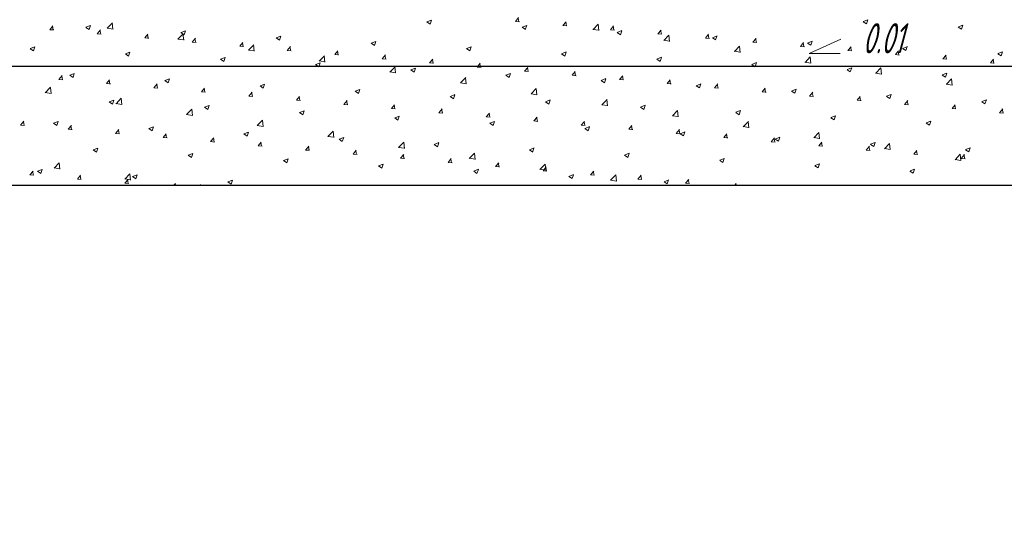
# Model space of a CAD drawing. Header units: millimetres. Extents: x 196 to 2027204, y -221452 to 153872.
# Tile 354 of 381: x 1223330 to 1225218, y -199682 to -198706. Entities that reach past the tile are written whole.
import ezdxf

# ---------------------------------------------------------------- set-up
doc = ezdxf.new("R2010")
doc.units = ezdxf.units.MM
for name, color, linetype, lineweight in [('.', 7, 'Continuous', 15), ('ТМ-размеры', 25, 'Continuous', 20), ('электрика', 1, 'Continuous', 140)]:
    doc.layers.add(name, color=color, linetype=linetype, lineweight=lineweight)
doc.styles.add('Times New Roman', font='times.ttf')
doc.styles.add('Новый 050', font='romans.shx', dxfattribs={"width": 0.7, "oblique": 15, "height": 50})

msp = doc.modelspace()

# ---------------------------------------------------------------- linework, layer by layer
at = {"layer": '.', "color": 252, "linetype": 'Continuous', "lineweight": 20, "ltscale": 0.3, "true_color": 0x8c8c8c}
for p, q in [((1224280.6, -198709.2), (1224286.7, -198701.9)), ((1224287.3, -198710.1), (1224285.9, -198702.1)), ((1223387.3, -198725.1), (1223393.4, -198717.8)), ((1223394, -198725.9), (1223392.6, -198717.9)), ((1223456.5, -198720.5), (1223465.4, -198717)), ((1223456.5, -198720.6), (1223462.8, -198724.9)), ((1223462.8, -198724.9), (1223465.3, -198717.2)), ((1223497.4, -198722), (1223508.7, -198723.8)), ((1223497.5, -198722.3), (1223507.4, -198712)), ((1223508.6, -198724.1), (1223507.2, -198712.1)), ((1224110.7, -198710.2), (1224117, -198714.4)), ((1224110.8, -198710), (1224119.7, -198706.6)), ((1224117, -198714.4), (1224119.6, -198706.7)), ((1224280.6, -198709.2), (1224288.2, -198709.9)), ((1224293.2, -198720.3), (1224299.6, -198724.6)), ((1224293.3, -198720.2), (1224302.2, -198716.8)), ((1224299.5, -198724.6), (1224302.1, -198716.9)), ((1224371.7, -198717.2), (1224377.8, -198709.9)), ((1224371.7, -198717.2), (1224379.3, -198717.9)), ((1224378.4, -198718), (1224376.9, -198710.1)), ((1224429.5, -198724.8), (1224439.3, -198714.4)), ((1224440.6, -198726.5), (1224439.2, -198714.5)), ((1224462.8, -198725.2), (1224468.9, -198717.9)), ((1224469.5, -198726), (1224468, -198718)), ((1224947.5, -198709.9), (1224953.8, -198714.1)), ((1224947.6, -198709.7), (1224956.5, -198706.3)), ((1224953.8, -198714.1), (1224956.4, -198706.5)), ((1225130, -198720.1), (1225136.3, -198724.3)), ((1225130.1, -198719.9), (1225139, -198716.5)), ((1225136.3, -198724.3), (1225138.9, -198716.6)), ((1223387.3, -198725.1), (1223394.9, -198725.7)), ((1223478.4, -198733), (1223484.5, -198725.7)), ((1223478.4, -198733.1), (1223486, -198733.7)), ((1223485.1, -198733.9), (1223483.6, -198725.9)), ((1223569.5, -198741), (1223575.6, -198733.7)), ((1223569.5, -198741), (1223577.1, -198741.7)), ((1223576.2, -198741.8), (1223574.7, -198733.9)), ((1223633.1, -198743.4), (1223642.9, -198733.1)), ((1223639, -198730.8), (1223645.3, -198735)), ((1223639.1, -198730.6), (1223647.9, -198727.2)), ((1223644.2, -198745.1), (1223642.8, -198733.1)), ((1223645.3, -198735), (1223647.9, -198727.4)), ((1223660.6, -198749), (1223666.7, -198741.7)), ((1223667.3, -198749.8), (1223665.8, -198741.9)), ((1223821.5, -198741), (1223827.8, -198745.2)), ((1223821.6, -198740.8), (1223830.5, -198737.4)), ((1223827.8, -198745.2), (1223830.4, -198737.5)), ((1224429.3, -198724.5), (1224440.6, -198726.2)), ((1224462.8, -198725.2), (1224470.4, -198725.9)), ((1224475.8, -198730.3), (1224484.7, -198726.9)), ((1224475.8, -198730.5), (1224482.1, -198734.8)), ((1224482.1, -198734.8), (1224484.6, -198727.1)), ((1224553.9, -198733.1), (1224560, -198725.8)), ((1224553.9, -198733.2), (1224561.5, -198733.8)), ((1224560.6, -198734), (1224559.1, -198726)), ((1224565, -198745.8), (1224574.9, -198735.5)), ((1224576.1, -198747.6), (1224574.7, -198735.5)), ((1224645, -198741.1), (1224651.1, -198733.8)), ((1224645, -198741.1), (1224652.5, -198741.8)), ((1224651.7, -198741.9), (1224650.2, -198734)), ((1224658.3, -198740.5), (1224667.2, -198737.1)), ((1224658.3, -198740.7), (1224664.6, -198744.9)), ((1224664.6, -198744.9), (1224667.1, -198737.3)), ((1224736.1, -198749.1), (1224742.2, -198741.8)), ((1223349.8, -198761.4), (1223358.7, -198758)), ((1223356.1, -198765.8), (1223358.6, -198758.2)), ((1223632.9, -198743.1), (1223644.2, -198744.8)), ((1223660.6, -198749), (1223668.2, -198749.7)), ((1223751.7, -198756.9), (1223757.8, -198749.6)), ((1223751.7, -198757), (1223759.2, -198757.6)), ((1223758.4, -198757.8), (1223756.9, -198749.8)), ((1223768.6, -198764.4), (1223778.5, -198754.1)), ((1223779.7, -198766.2), (1223778.3, -198754.1)), ((1223842.7, -198764.9), (1223848.9, -198757.6)), ((1223849.5, -198765.8), (1223848, -198757.8)), ((1224004, -198751.1), (1224010.3, -198755.4)), ((1224004.1, -198751), (1224013, -198747.6)), ((1224010.3, -198755.4), (1224012.9, -198747.7)), ((1224186.6, -198761.1), (1224195.5, -198757.7)), ((1224192.8, -198765.5), (1224195.4, -198757.9)), ((1224564.9, -198745.5), (1224576.1, -198747.2)), ((1224700.5, -198766.8), (1224710.4, -198756.5)), ((1224711.6, -198768.6), (1224710.2, -198756.5)), ((1224736, -198749.1), (1224743.6, -198749.8)), ((1224742.8, -198749.9), (1224741.3, -198742)), ((1224827.1, -198757.1), (1224833.3, -198749.8)), ((1224827.1, -198757.1), (1224834.7, -198757.7)), ((1224833.9, -198757.9), (1224832.4, -198749.9)), ((1224840.8, -198750.8), (1224847.1, -198755.1)), ((1224840.9, -198750.7), (1224849.7, -198747.3)), ((1224847.1, -198755.1), (1224849.7, -198747.4)), ((1224918.2, -198765), (1224924.4, -198757.7)), ((1224925, -198765.9), (1224923.5, -198757.9)), ((1225023.4, -198760.9), (1225032.3, -198757.4)), ((1225029.6, -198765.3), (1225032.2, -198757.6)), ((1223349.8, -198761.6), (1223356.1, -198765.8)), ((1223532.3, -198771.6), (1223541.2, -198768.2)), ((1223532.3, -198771.7), (1223538.6, -198776)), ((1223538.6, -198776), (1223541.2, -198768.3)), ((1223714.9, -198781.8), (1223723.8, -198778.3)), ((1223721.1, -198786.2), (1223723.7, -198778.5)), ((1223768.5, -198764.1), (1223779.7, -198765.8)), ((1223842.7, -198764.9), (1223850.3, -198765.6)), ((1223904.1, -198785.4), (1223914, -198775.1)), ((1223915.2, -198787.2), (1223913.8, -198775.1)), ((1223933.8, -198772.9), (1223940, -198765.6)), ((1223933.8, -198772.9), (1223941.4, -198773.6)), ((1223940.6, -198773.7), (1223939.1, -198765.8)), ((1224024.9, -198780.9), (1224031.1, -198773.6)), ((1224031.7, -198781.7), (1224030.2, -198773.7)), ((1224186.5, -198761.3), (1224192.8, -198765.6)), ((1224369, -198771.5), (1224375.4, -198775.7)), ((1224369.1, -198771.3), (1224378, -198767.9)), ((1224375.4, -198775.7), (1224377.9, -198768)), ((1224551.6, -198781.5), (1224560.5, -198778.1)), ((1224557.9, -198785.9), (1224560.4, -198778.2)), ((1224700.4, -198766.5), (1224711.7, -198768.2)), ((1224836.1, -198787.8), (1224846, -198777.5)), ((1224847.2, -198789.6), (1224845.8, -198777.5)), ((1224918.2, -198765), (1224925.8, -198765.7)), ((1225009.3, -198773), (1225015.4, -198765.7)), ((1225009.3, -198773), (1225016.9, -198773.7)), ((1225016.1, -198773.8), (1225014.6, -198765.9)), ((1225023.3, -198761), (1225029.6, -198765.3)), ((1225100.4, -198781), (1225106.5, -198773.7)), ((1225107.1, -198781.8), (1225105.7, -198773.8)), ((1225205.8, -198771.2), (1225212.1, -198775.4)), ((1225205.9, -198771), (1225214.8, -198767.6)), ((1225212.1, -198775.4), (1225214.7, -198767.8)), ((1223714.8, -198781.9), (1223721.1, -198786.2)), ((1223897.3, -198792.1), (1223903.6, -198796.3)), ((1223897.4, -198791.9), (1223906.3, -198788.5)), ((1223903.6, -198796.3), (1223906.2, -198788.7)), ((1223904, -198785.1), (1223915.3, -198786.9)), ((1224024.9, -198780.9), (1224032.5, -198781.5)), ((1224039.7, -198806.4), (1224049.6, -198796.1)), ((1224050.8, -198808.2), (1224049.4, -198796.1)), ((1224116, -198788.8), (1224122.1, -198781.5)), ((1224116, -198788.8), (1224123.6, -198789.5)), ((1224122.8, -198789.7), (1224121.3, -198781.7)), ((1224207.1, -198796.8), (1224213.2, -198789.5)), ((1224207.1, -198796.8), (1224214.7, -198797.5)), ((1224213.8, -198797.6), (1224212.4, -198789.7)), ((1224298.2, -198804.8), (1224304.3, -198797.5)), ((1224304.9, -198805.6), (1224303.5, -198797.6)), ((1224551.6, -198781.6), (1224557.9, -198785.9)), ((1224734.1, -198791.7), (1224743, -198788.2)), ((1224734.1, -198791.8), (1224740.4, -198796.1)), ((1224740.4, -198796.1), (1224743, -198788.4)), ((1224835.9, -198787.5), (1224847.2, -198789.3)), ((1224916.7, -198801.8), (1224925.6, -198798.4)), ((1224922.9, -198806.2), (1224925.5, -198798.6)), ((1224971.6, -198808.8), (1224981.5, -198798.5)), ((1224982.7, -198810.6), (1224981.3, -198798.6)), ((1225100.4, -198781), (1225108, -198781.6)), ((1225191.5, -198788.9), (1225197.6, -198781.6)), ((1225191.5, -198788.9), (1225199.1, -198789.6)), ((1225198.2, -198789.8), (1225196.8, -198781.8)), ((1223404.9, -198820.6), (1223411, -198813.3)), ((1223411.6, -198821.4), (1223410.2, -198813.5)), ((1223425.6, -198812.5), (1223434.5, -198809.1)), ((1223425.6, -198812.7), (1223431.9, -198817)), ((1223431.9, -198817), (1223434.4, -198809.3)), ((1224039.5, -198806.1), (1224050.8, -198807.9)), ((1224079.8, -198802.3), (1224086.1, -198806.5)), ((1224079.9, -198802.1), (1224088.8, -198798.7)), ((1224086.1, -198806.5), (1224088.7, -198798.8)), ((1224175.2, -198827.4), (1224185.1, -198817.1)), ((1224186.3, -198829.2), (1224184.9, -198817.2)), ((1224262.3, -198812.4), (1224268.7, -198816.7)), ((1224262.4, -198812.3), (1224271.3, -198808.9)), ((1224268.6, -198816.7), (1224271.2, -198809)), ((1224298.2, -198804.8), (1224305.8, -198805.4)), ((1224389.3, -198812.7), (1224395.4, -198805.4)), ((1224389.3, -198812.7), (1224396.9, -198813.4)), ((1224396, -198813.6), (1224394.6, -198805.6)), ((1224480.4, -198820.7), (1224486.5, -198813.4)), ((1224487.1, -198821.5), (1224485.7, -198813.6)), ((1224916.6, -198802), (1224922.9, -198806.2)), ((1224971.5, -198808.5), (1224982.8, -198810.3)), ((1225099.1, -198812.1), (1225105.4, -198816.4)), ((1225099.2, -198812), (1225108.1, -198808.6)), ((1225105.4, -198816.4), (1225108, -198808.7)), ((1223378.8, -198846.1), (1223388.7, -198835.7)), ((1223389.9, -198847.8), (1223388.5, -198835.8)), ((1223404.9, -198820.6), (1223412.5, -198821.3)), ((1223496, -198828.6), (1223502.1, -198821.3)), ((1223496, -198828.6), (1223503.6, -198829.2)), ((1223502.7, -198829.4), (1223501.3, -198821.4)), ((1223587.1, -198836.5), (1223593.2, -198829.2)), ((1223593.8, -198837.4), (1223592.4, -198829.4)), ((1223608.1, -198822.7), (1223617, -198819.3)), ((1223608.1, -198822.9), (1223614.4, -198827.1)), ((1223614.4, -198827.1), (1223617, -198819.5)), ((1223790.6, -198833), (1223796.9, -198837.3)), ((1223790.7, -198832.9), (1223799.6, -198829.5)), ((1223796.9, -198837.3), (1223799.5, -198829.6)), ((1224175.1, -198827.1), (1224186.4, -198828.9)), ((1224444.9, -198822.4), (1224453.8, -198819)), ((1224444.9, -198822.6), (1224451.2, -198826.9)), ((1224451.2, -198826.9), (1224453.7, -198819.2)), ((1224480.4, -198820.7), (1224488, -198821.4)), ((1224571.5, -198828.7), (1224577.6, -198821.4)), ((1224571.5, -198828.7), (1224579.1, -198829.3)), ((1224578.2, -198829.5), (1224576.7, -198821.5)), ((1224627.4, -198832.6), (1224636.3, -198829.2)), ((1224627.4, -198832.8), (1224633.7, -198837)), ((1224633.7, -198837), (1224636.2, -198829.3)), ((1224662.6, -198836.6), (1224668.7, -198829.3)), ((1224669.3, -198837.5), (1224667.8, -198829.5)), ((1225107, -198829.6), (1225118.3, -198831.3)), ((1225107.2, -198829.9), (1225117, -198819.6)), ((1225118.3, -198831.6), (1225116.8, -198819.6)), ((1223378.7, -198845.8), (1223390, -198847.5)), ((1223587.1, -198836.5), (1223594.7, -198837.2)), ((1223678.2, -198844.5), (1223684.3, -198837.2)), ((1223678.2, -198844.5), (1223685.8, -198845.2)), ((1223684.9, -198845.3), (1223683.4, -198837.4)), ((1223769.3, -198852.5), (1223775.4, -198845.2)), ((1223769.3, -198852.5), (1223776.9, -198853.2)), ((1223776, -198853.3), (1223774.5, -198845.3)), ((1223860.4, -198860.4), (1223866.5, -198853.1)), ((1223867.1, -198861.3), (1223865.6, -198853.3)), ((1223973.1, -198843.2), (1223979.4, -198847.5)), ((1223973.2, -198843.1), (1223982.1, -198839.6)), ((1223979.4, -198847.5), (1223982, -198839.8)), ((1224155.6, -198853.4), (1224161.9, -198857.6)), ((1224155.7, -198853.2), (1224164.6, -198849.8)), ((1224161.9, -198857.6), (1224164.5, -198850)), ((1224310.6, -198848.2), (1224321.9, -198849.9)), ((1224310.8, -198848.5), (1224320.6, -198838.2)), ((1224321.9, -198850.2), (1224320.5, -198838.2)), ((1224662.6, -198836.7), (1224670.2, -198837.3)), ((1224753.7, -198844.6), (1224759.8, -198837.3)), ((1224753.7, -198844.6), (1224761.3, -198845.3)), ((1224760.4, -198845.4), (1224758.9, -198837.5)), ((1224809.9, -198842.9), (1224816.2, -198847.2)), ((1224810, -198842.8), (1224818.8, -198839.4)), ((1224816.2, -198847.2), (1224818.8, -198839.5)), ((1224844.8, -198852.6), (1224850.9, -198845.3)), ((1224844.8, -198852.6), (1224852.4, -198853.3)), ((1224851.5, -198853.4), (1224850, -198845.5)), ((1224935.9, -198860.5), (1224942, -198853.3)), ((1224942.6, -198861.4), (1224941.1, -198853.4)), ((1224992.4, -198853.1), (1224998.7, -198857.4)), ((1224992.5, -198853), (1225001.4, -198849.5)), ((1224998.7, -198857.4), (1225001.3, -198849.7)), ((1223501.4, -198863.7), (1223510.3, -198860.3)), ((1223501.4, -198863.8), (1223507.7, -198868.1)), ((1223507.7, -198868.1), (1223510.3, -198860.4)), ((1223514.2, -198866.8), (1223525.5, -198868.5)), ((1223514.4, -198867.1), (1223524.2, -198856.8)), ((1223525.5, -198868.8), (1223524.1, -198856.8)), ((1223683.9, -198874), (1223690.2, -198878.3)), ((1223684, -198873.9), (1223692.8, -198870.4)), ((1223690.2, -198878.3), (1223692.8, -198870.6)), ((1223860.4, -198860.5), (1223868, -198861.1)), ((1223951.5, -198868.4), (1223957.6, -198861.1)), ((1223951.5, -198868.4), (1223959.1, -198869.1)), ((1223958.2, -198869.2), (1223956.7, -198861.3)), ((1224042.6, -198876.4), (1224048.7, -198869.1)), ((1224049.3, -198877.2), (1224047.8, -198869.3)), ((1224338.1, -198863.6), (1224344.5, -198867.8)), ((1224338.2, -198863.4), (1224347.1, -198860)), ((1224344.4, -198867.8), (1224347, -198860.1)), ((1224446.1, -198869.2), (1224457.4, -198870.9)), ((1224446.3, -198869.5), (1224456.2, -198859.2)), ((1224457.4, -198871.3), (1224456, -198859.2)), ((1224520.7, -198873.6), (1224529.6, -198870.2)), ((1224520.7, -198873.7), (1224527, -198878)), ((1224527, -198878), (1224529.5, -198870.3)), ((1224935.9, -198860.6), (1224943.4, -198861.2)), ((1225026.9, -198868.5), (1225033.1, -198861.2)), ((1225026.9, -198868.5), (1225034.5, -198869.2)), ((1225033.7, -198869.4), (1225032.2, -198861.4)), ((1225118, -198876.5), (1225124.2, -198869.2)), ((1225124.8, -198877.3), (1225123.3, -198869.4)), ((1225174.9, -198863.3), (1225181.2, -198867.5)), ((1225175, -198863.1), (1225183.9, -198859.7)), ((1225181.2, -198867.5), (1225183.8, -198859.9)), ((1223649.7, -198887.8), (1223661, -198889.5)), ((1223649.9, -198888.1), (1223659.8, -198877.8)), ((1223661, -198889.9), (1223659.6, -198877.8)), ((1223866.4, -198884.2), (1223872.7, -198888.4)), ((1223866.5, -198884), (1223875.4, -198880.6)), ((1223872.7, -198888.4), (1223875.3, -198880.8)), ((1224042.6, -198876.4), (1224050.1, -198877.1)), ((1224049, -198894.2), (1224057.9, -198890.8)), ((1224055.2, -198898.6), (1224057.8, -198890.9)), ((1224133.6, -198884.4), (1224139.8, -198877.1)), ((1224133.6, -198884.4), (1224141.2, -198885)), ((1224140.4, -198885.2), (1224138.9, -198877.2)), ((1224224.7, -198892.3), (1224230.9, -198885)), ((1224224.7, -198892.3), (1224232.3, -198893)), ((1224231.5, -198893.2), (1224230, -198885.2)), ((1224315.8, -198900.3), (1224322, -198893)), ((1224581.7, -198890.2), (1224593, -198892)), ((1224581.8, -198890.5), (1224591.7, -198880.2)), ((1224592.9, -198892.3), (1224591.5, -198880.2)), ((1224703.2, -198883.7), (1224712.1, -198880.3)), ((1224703.2, -198883.9), (1224709.5, -198888.2)), ((1224709.5, -198888.2), (1224712.1, -198880.5)), ((1224885.8, -198893.9), (1224894.7, -198890.5)), ((1224892, -198898.3), (1224894.6, -198890.7)), ((1225118, -198876.5), (1225125.6, -198877.2)), ((1225209.1, -198884.5), (1225215.3, -198877.2)), ((1225209.1, -198884.5), (1225216.7, -198885.1)), ((1225215.9, -198885.3), (1225214.4, -198877.3)), ((1223331.4, -198908.2), (1223337.6, -198900.9)), ((1223331.4, -198908.2), (1223339, -198908.8)), ((1223338.2, -198909), (1223336.7, -198901)), ((1223394.7, -198904.6), (1223403.6, -198901.2)), ((1223394.7, -198904.8), (1223401, -198909.1)), ((1223401, -198909.1), (1223403.5, -198901.4)), ((1223422.5, -198916.1), (1223428.7, -198908.8)), ((1223429.3, -198917), (1223427.8, -198909)), ((1223577.2, -198914.8), (1223586.1, -198911.4)), ((1223583.5, -198919.2), (1223586.1, -198911.5)), ((1223785.3, -198908.8), (1223796.6, -198910.6)), ((1223785.4, -198909.1), (1223795.3, -198898.8)), ((1223796.5, -198910.9), (1223795.1, -198898.8)), ((1224048.9, -198894.3), (1224055.2, -198898.6)), ((1224231.4, -198904.5), (1224237.8, -198908.8)), ((1224231.5, -198904.4), (1224240.4, -198901)), ((1224237.7, -198908.8), (1224240.3, -198901.1)), ((1224315.8, -198900.3), (1224323.4, -198901)), ((1224322.6, -198901.1), (1224321.1, -198893.2)), ((1224406.9, -198908.3), (1224413, -198901)), ((1224406.9, -198908.3), (1224414.5, -198908.9)), ((1224413.7, -198909.1), (1224412.2, -198901.1)), ((1224414, -198914.5), (1224422.9, -198911.1)), ((1224420.3, -198918.9), (1224422.8, -198911.3)), ((1224498, -198916.2), (1224504.1, -198908.9)), ((1224504.7, -198917.1), (1224503.3, -198909.1)), ((1224717.2, -198911.2), (1224728.5, -198913)), ((1224717.4, -198911.5), (1224727.3, -198901.2)), ((1224728.5, -198913.3), (1224727.1, -198901.2)), ((1224885.7, -198894.1), (1224892, -198898.3)), ((1225068.2, -198904.2), (1225074.5, -198908.5)), ((1225068.3, -198904.1), (1225077.2, -198900.7)), ((1225074.5, -198908.5), (1225077.1, -198900.8)), ((1223422.5, -198916.1), (1223430.1, -198916.8)), ((1223513.6, -198924.1), (1223519.7, -198916.8)), ((1223513.6, -198924.1), (1223521.2, -198924.8)), ((1223520.4, -198924.9), (1223518.9, -198917)), ((1223577.2, -198915), (1223583.5, -198919.2)), ((1223604.7, -198932.1), (1223610.8, -198924.8)), ((1223611.4, -198932.9), (1223610, -198924.9)), ((1223759.7, -198925.1), (1223766, -198929.4)), ((1223759.8, -198925), (1223768.7, -198921.6)), ((1223766, -198929.4), (1223768.6, -198921.7)), ((1223920.8, -198929.8), (1223932.1, -198931.6)), ((1223921, -198930.1), (1223930.9, -198919.8)), ((1223932.1, -198931.9), (1223930.7, -198919.9)), ((1224413.9, -198914.7), (1224420.3, -198919)), ((1224498, -198916.2), (1224505.6, -198916.9)), ((1224589.1, -198924.2), (1224595.2, -198916.9)), ((1224589.1, -198924.2), (1224596.7, -198924.9)), ((1224595.8, -198925), (1224594.4, -198917.1)), ((1224596.5, -198924.7), (1224605.4, -198921.3)), ((1224596.5, -198924.9), (1224602.8, -198929.1)), ((1224602.8, -198929.1), (1224605.3, -198921.4)), ((1224680.2, -198932.2), (1224686.3, -198924.9)), ((1224686.9, -198933), (1224685.5, -198925)), ((1224852.9, -198932.6), (1224862.8, -198922.2)), ((1224864, -198934.3), (1224862.6, -198922.3)), ((1223604.7, -198932.1), (1223612.3, -198932.7)), ((1223695.8, -198940), (1223701.9, -198932.7)), ((1223695.8, -198940), (1223703.4, -198940.7)), ((1223702.5, -198940.9), (1223701.1, -198932.9)), ((1223786.9, -198948), (1223793, -198940.7)), ((1223786.9, -198948), (1223794.5, -198948.7)), ((1223793.6, -198948.8), (1223792.2, -198940.9)), ((1223878, -198956), (1223884.1, -198948.7)), ((1223884.7, -198956.8), (1223883.3, -198948.8)), ((1223942.2, -198935.3), (1223948.5, -198939.6)), ((1223942.3, -198935.2), (1223951.2, -198931.7)), ((1223948.5, -198939.6), (1223951.1, -198931.9)), ((1224056.5, -198951.2), (1224066.4, -198940.9)), ((1224067.6, -198952.9), (1224066.2, -198940.9)), ((1224124.7, -198945.5), (1224131, -198949.7)), ((1224124.8, -198945.3), (1224133.7, -198941.9)), ((1224131, -198949.7), (1224133.6, -198942.1)), ((1224680.2, -198932.2), (1224687.8, -198932.8)), ((1224771.3, -198940.1), (1224777.4, -198932.8)), ((1224771.3, -198940.2), (1224778.9, -198940.8)), ((1224778, -198941), (1224776.6, -198933)), ((1224779, -198934.9), (1224787.9, -198931.5)), ((1224779, -198935), (1224785.3, -198939.3)), ((1224785.3, -198939.3), (1224787.9, -198931.6)), ((1224852.8, -198932.3), (1224864.1, -198934)), ((1224862.4, -198948.1), (1224868.5, -198940.8)), ((1224862.4, -198948.1), (1224870, -198948.8)), ((1224869.1, -198948.9), (1224867.6, -198941)), ((1224953.5, -198956.1), (1224959.6, -198948.8)), ((1224960.2, -198956.9), (1224958.7, -198949)), ((1224961.5, -198945.2), (1224967.8, -198949.5)), ((1224961.6, -198945.1), (1224970.5, -198941.6)), ((1224967.8, -198949.5), (1224970.4, -198941.8)), ((1224988.4, -198953.6), (1224998.3, -198943.3)), ((1224999.6, -198955.3), (1224998.1, -198943.3)), ((1223470.5, -198955.8), (1223479.4, -198952.4)), ((1223470.5, -198955.9), (1223476.8, -198960.2)), ((1223476.8, -198960.2), (1223479.4, -198952.5)), ((1223653, -198966.1), (1223659.3, -198970.4)), ((1223653.1, -198965.9), (1223661.9, -198962.5)), ((1223659.3, -198970.4), (1223661.9, -198962.7)), ((1223878, -198956), (1223885.6, -198956.6)), ((1223969.1, -198963.9), (1223975.2, -198956.6)), ((1223969.1, -198964), (1223976.7, -198964.6)), ((1223975.8, -198964.8), (1223974.3, -198956.8)), ((1224056.4, -198950.9), (1224067.7, -198952.6)), ((1224060.2, -198971.9), (1224066.3, -198964.6)), ((1224066.9, -198972.7), (1224065.4, -198964.8)), ((1224192, -198972.2), (1224201.9, -198961.9)), ((1224203.2, -198974), (1224201.7, -198961.9)), ((1224307.2, -198955.7), (1224313.6, -198959.9)), ((1224307.3, -198955.5), (1224316.2, -198952.1)), ((1224313.5, -198959.9), (1224316.1, -198952.2)), ((1224489.8, -198965.7), (1224498.7, -198962.3)), ((1224489.8, -198965.8), (1224496.1, -198970.1)), ((1224496.1, -198970.1), (1224498.6, -198962.4)), ((1224953.5, -198956.1), (1224961.1, -198956.8)), ((1224988.3, -198953.3), (1224999.6, -198955)), ((1225044.6, -198964), (1225050.7, -198956.8)), ((1225044.6, -198964.1), (1225052.2, -198964.7)), ((1225051.3, -198964.9), (1225049.8, -198956.9)), ((1225124, -198974.6), (1225133.9, -198964.3)), ((1225135.1, -198976.4), (1225133.7, -198964.3)), ((1225135.7, -198972), (1225141.8, -198964.7)), ((1225142.4, -198972.9), (1225140.9, -198964.9)), ((1225144, -198955.4), (1225150.3, -198959.6)), ((1225144.1, -198955.2), (1225153, -198951.8)), ((1225150.3, -198959.6), (1225152.9, -198952)), ((1223395.6, -198990.8), (1223405.5, -198980.5)), ((1223406.8, -198992.6), (1223405.3, -198980.5)), ((1223835.5, -198976.3), (1223841.8, -198980.5)), ((1223835.6, -198976.1), (1223844.5, -198972.7)), ((1223841.8, -198980.5), (1223844.4, -198972.9)), ((1224018, -198986.4), (1224024.3, -198990.7)), ((1224018.1, -198986.3), (1224027, -198982.9)), ((1224024.3, -198990.7), (1224026.9, -198983)), ((1224060.2, -198971.9), (1224067.8, -198972.6)), ((1224151.3, -198979.9), (1224157.4, -198972.6)), ((1224151.3, -198979.9), (1224158.9, -198980.6)), ((1224158, -198980.7), (1224156.5, -198972.8)), ((1224191.9, -198971.9), (1224203.2, -198973.6)), ((1224242.4, -198987.9), (1224248.5, -198980.6)), ((1224249.1, -198988.7), (1224247.6, -198980.7)), ((1224327.6, -198993.2), (1224337.5, -198982.9)), ((1224338.7, -198995), (1224337.3, -198982.9)), ((1224672.3, -198975.8), (1224681.2, -198972.4)), ((1224672.3, -198976), (1224678.6, -198980.3)), ((1224678.6, -198980.3), (1224681.2, -198972.6)), ((1224854.8, -198986.2), (1224861.1, -198990.4)), ((1224854.9, -198986), (1224863.7, -198982.6)), ((1224861.1, -198990.4), (1224863.7, -198982.7)), ((1225123.8, -198974.3), (1225135.1, -198976)), ((1225135.7, -198972), (1225143.3, -198972.7)), ((1223349.1, -199003.7), (1223355.2, -198996.4)), ((1223349.1, -199003.7), (1223356.6, -199004.4)), ((1223355.8, -199004.5), (1223354.3, -198996.6)), ((1223363.8, -198996.7), (1223372.7, -198993.3)), ((1223363.8, -198996.9), (1223370.1, -199001.2)), ((1223370.1, -199001.1), (1223372.6, -198993.5)), ((1223395.5, -198990.5), (1223406.8, -198992.2)), ((1223440.2, -199011.7), (1223446.3, -199004.4)), ((1223446.9, -199012.5), (1223445.4, -199004.5)), ((1223531.2, -199011.8), (1223541.1, -199001.5)), ((1223542.3, -199013.6), (1223540.9, -199001.5)), ((1223546.3, -199006.9), (1223555.2, -199003.5)), ((1223552.6, -199011.3), (1223555.2, -199003.6)), ((1224200.5, -198996.6), (1224206.8, -199000.9)), ((1224200.6, -198996.5), (1224209.5, -198993)), ((1224206.8, -199000.9), (1224209.4, -198993.2)), ((1224242.4, -198987.9), (1224250, -198988.5)), ((1224327.4, -198992.9), (1224338.7, -198994.7)), ((1224333.5, -198995.8), (1224339.6, -198988.5)), ((1224333.5, -198995.8), (1224341, -198996.5)), ((1224340.2, -198996.7), (1224338.7, -198988.7)), ((1224383.1, -199006.6), (1224392, -199003.2)), ((1224389.4, -199011), (1224391.9, -199003.4)), ((1224424.5, -199003.8), (1224430.7, -198996.5)), ((1224424.5, -199003.8), (1224432.1, -199004.5)), ((1224431.3, -199004.6), (1224429.8, -198996.7)), ((1224463.1, -199014.2), (1224473, -199003.9)), ((1224474.2, -199016), (1224472.8, -199003.9)), ((1224515.6, -199011.8), (1224521.8, -199004.5)), ((1224522.4, -199012.6), (1224520.9, -199004.6)), ((1225037.3, -198996.3), (1225043.6, -199000.6)), ((1225037.4, -198996.2), (1225046.3, -198992.8)), ((1225043.6, -199000.6), (1225046.2, -198992.9)), ((1223440.2, -199011.7), (1223447.7, -199012.3)), ((1223531, -199011.5), (1223542.3, -199013.3)), ((1223531.2, -199019.6), (1223537.4, -199012.3)), ((1223531.2, -199019.6), (1223538.8, -199020.3)), ((1223538, -199020.5), (1223536.5, -199012.5)), ((1223546.3, -199007.1), (1223552.6, -199011.3)), ((1223625.6, -199023.7), (1223628.5, -199020.3)), ((1223628.2, -199023.7), (1223627.6, -199020.5)), ((1223675.5, -199023.7), (1223676.6, -199022.5)), ((1223676.6, -199023.7), (1223676.4, -199022.5)), ((1223728.8, -199017.2), (1223735.1, -199021.5)), ((1223728.9, -199017.1), (1223737.8, -199013.7)), ((1223735.1, -199021.5), (1223737.7, -199013.8)), ((1224383, -199006.8), (1224389.4, -199011)), ((1224463, -199013.9), (1224474.3, -199015.7)), ((1224515.6, -199011.8), (1224523.2, -199012.4)), ((1224565.6, -199016.8), (1224574.5, -199013.4)), ((1224565.6, -199017), (1224571.9, -199021.2)), ((1224571.9, -199021.2), (1224574.4, -199013.5)), ((1224606.7, -199019.7), (1224612.9, -199012.4)), ((1224606.7, -199019.7), (1224614.3, -199020.4)), ((1224613.5, -199020.6), (1224612, -199012.6)), ((1224701.2, -199023.7), (1224703.9, -199020.4)), ((1224703.7, -199023.7), (1224703.1, -199020.6)), ((1224756.6, -199023.7), (1224757, -199023.6)), ((1224757, -199023.7), (1224757, -199023.7))]:
    msp.add_line(p, q, dxfattribs=at)
at = {"color": 252, "lineweight": 25, "ltscale": 10}
for p, q in [((1221564.5, -198795.3), (1226041, -198795.3)), ((1221564.5, -199023.7), (1227330.5, -199023.7))]:
    msp.add_line(p, q, dxfattribs=at)
at = {"layer": 'ТМ-размеры', "color": 252, "linetype": 'ByBlock'}
for p, q in [((1224844.1, -198770.5), (1224904.5, -198743.4)), ((1224903.4, -198770.5), (1224844.1, -198770.5))]:
    msp.add_line(p, q, dxfattribs=at)

# ---------------------------------------------------------------- texts
at = {"layer": 'ТМ-размеры', "color": 252, "linetype": 'ByBlock', "insert": (1224985.4, -198741.5), "char_height": 72.295, "width": 242.871, "attachment_point": 5, "style": 'Новый 050'}
msp.add_mtext('{\\H0.8x;\\W0.6;0.01}', dxfattribs=at)
at = {"layer": 'электрика', "color": 0, "lineweight": 18, "insert": (1048383.2, -198876.6), "char_height": 300, "width": 2340.367, "attachment_point": 1, "style": 'Times New Roman'}
msp.add_mtext('\\pi49.56334;{\\LВА47-29-1Р}\\P\\pi817.19131;16А', dxfattribs=at)

doc.saveas('drawing.dxf')
